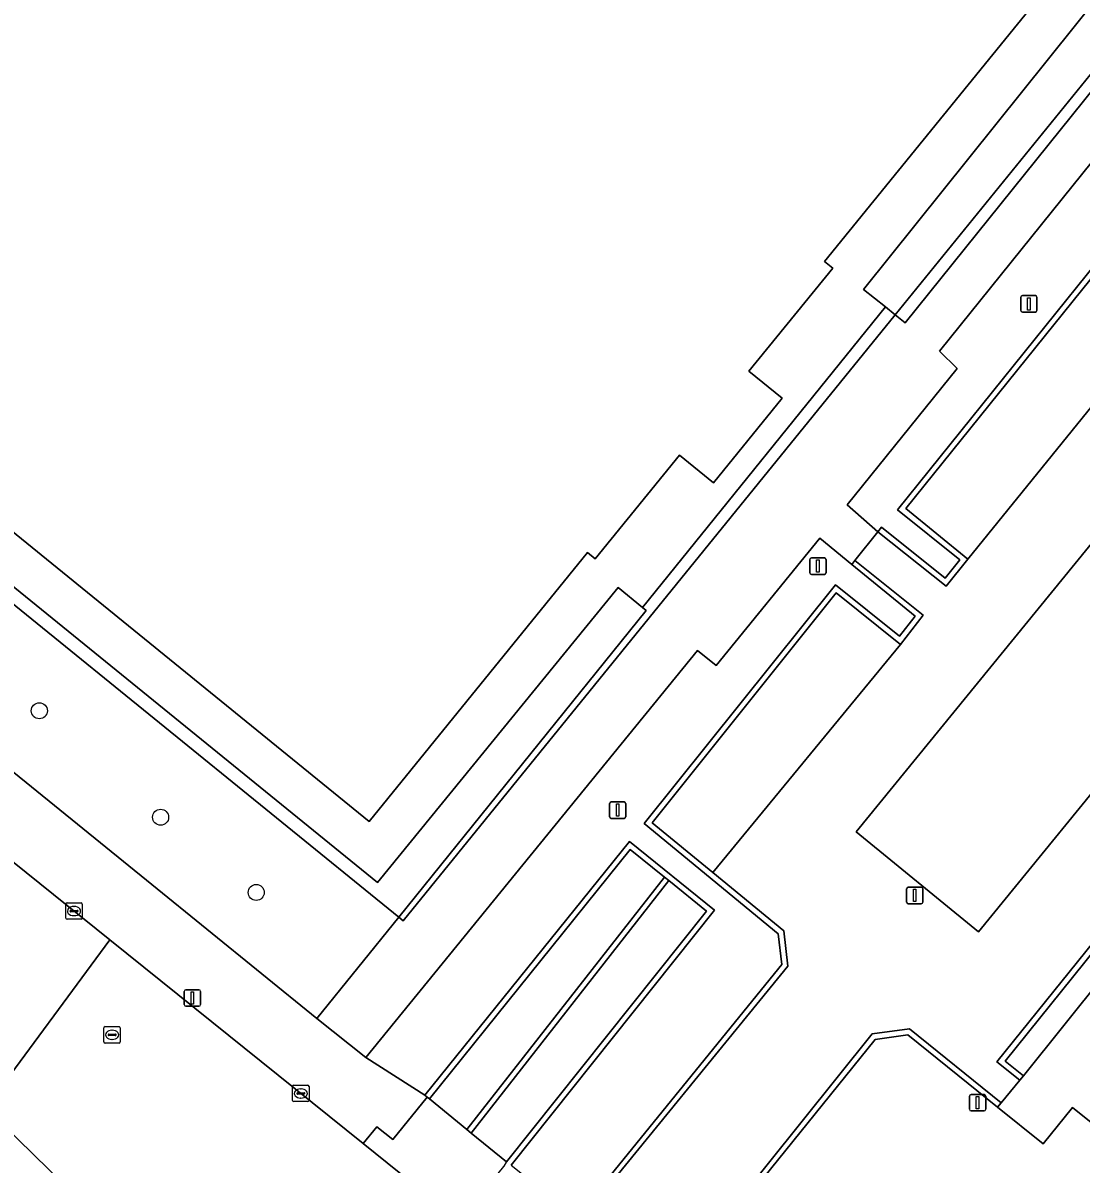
# Model space of a CAD drawing. Extents: x 159674 to 160531, y 382172 to 382904.
# Drawn here: x 160339.1 to 160403.6, y 382665.9 to 382735.5 of the extents above; entities that cross this region are included whole.
import ezdxf

# ---------------------------------------------------------------- set-up
doc = ezdxf.new("R2010")
doc.units = 0
for name, color, linetype in [('IMGEO_Boom', 7, 'Continuous'), ('IMGEO_Groenvoorziening', 7, 'Continuous'), ('IMGEO_Haag', 7, 'Continuous'), ('IMGEO_Kolk', 7, 'Continuous'), ('IMGEO_Lichtmast', 7, 'Continuous'), ('IMGEO_Muur', 7, 'Continuous'), ('IMGEO_Pand', 7, 'Continuous'), ('IMGEO_Parkeervlak_open', 7, 'Continuous'), ('IMGEO_Rijbaan_lokaal_gesloten', 7, 'Continuous'), ('IMGEO_Rijbaan_lokaal_open', 7, 'Continuous'), ('IMGEO_Rioolput', 7, 'Continuous'), ('IMGEO_Voetpad_open', 7, 'Continuous')]:
    doc.layers.add(name, color=color, linetype=linetype)

msp = doc.modelspace()

# ---------------------------------------------------------------- linework, layer by layer
at = {"layer": 'IMGEO_Boom'}
for centre in [(160340.085, 382693.523), (160347.482, 382687.028), (160353.312, 382682.44)]:
    msp.add_circle(centre, 0.489, dxfattribs=at)
at = {"layer": 'IMGEO_Groenvoorziening'}
for points in [[(160284.89, 382733.272), (160346.941, 382682.927), (160357.009, 382674.758), (160362, 382680.937), (160317.229, 382717.291), (160317.757, 382717.941), (160311.605, 382722.938), (160333.51, 382750), (160355.476, 382777.138), (160357.031, 382776.089), (160357.342, 382775.837), (160360.793, 382780.087), (160357.866, 382782.856), (160305.531, 382750), (160285.03, 382737.24)], [(160407.592, 382736.527), (160392.279, 382717.669), (160392.892, 382717.18), (160416.9, 382747.047)], [(160409.805, 382663.942), (160403.094, 382669.326), (160401.299, 382667.119), (160398.514, 382669.339), (160393.048, 382673.75), (160391.054, 382673.481), (160378.286, 382657.664), (160406.072, 382635.422)]]:
    msp.add_lwpolyline(points, dxfattribs=at)
for points in [[(160407.592, 382736.527), (160391, 382750), (160362.549, 382773.102), (160361.7, 382772.057), (160389.088, 382750), (160404.841, 382737.313), (160390.343, 382719.214), (160391.679, 382718.147), (160392.279, 382717.669)], [(160392.409, 382705.771), (160423.32, 382744.168), (160427.252, 382741.014), (160428.059, 382742.015), (160424.11, 382745.136), (160424.328, 382745.41), (160421.12, 382747.944), (160394.972, 382715.451), (160396.06, 382714.388), (160389.352, 382706.09), (160391.224, 382704.435), (160391.446, 382704.714), (160395.323, 382701.607), (160396.215, 382702.721)], [(160317.229, 382717.291), (160362, 382680.937), (160377.094, 382699.627), (160376.864, 382699.817), (160375.385, 382701.033), (160360.708, 382683.056), (160317.757, 382717.941)], [(160376.96, 382686.644), (160388.633, 382701.207), (160392.537, 382698.063), (160393.491, 382699.292), (160389.633, 382702.436), (160387.683, 382704.056), (160381.355, 382696.284), (160380.211, 382697.188), (160359.987, 382672.384), (160363.603, 382670.069), (160376.065, 382685.547), (160381.265, 382681.363), (160368.86, 382665.808), (160372.841, 382662.642), (160385.363, 382678.048), (160385.145, 382679.911)], [(160417.315, 382692.739), (160416.246, 382693.603), (160398.975, 382672.157), (160400.103, 382671.254)]]:
    msp.add_lwpolyline(points, close=True, dxfattribs=at)
at = {"layer": 'IMGEO_Haag'}
for points in [[(160407.592, 382736.527), (160391, 382750), (160362.549, 382773.102), (160361.7, 382772.057), (160389.088, 382750), (160404.841, 382737.313), (160390.343, 382719.214), (160391.679, 382718.147), (160392.279, 382717.669)], [(160317.229, 382717.291), (160362, 382680.937), (160377.094, 382699.627), (160376.864, 382699.817), (160375.385, 382701.033), (160360.708, 382683.056), (160317.757, 382717.941)], [(160417.315, 382692.739), (160416.246, 382693.603), (160398.975, 382672.157), (160400.103, 382671.254)]]:
    msp.add_lwpolyline(points, close=True, dxfattribs=at)
at = {"layer": 'IMGEO_Kolk'}
for p, q in [((160341.7, 382680.879), (160341.7, 382681.731)), ((160341.775, 382681.805), (160342.627, 382681.805)), ((160342.002, 382681.348), (160342.4, 382681.348)), ((160342.188, 382681.585), (160342.213, 382681.585)), ((160342.701, 382681.731), (160342.701, 382680.879)), ((160342.627, 382680.805), (160341.775, 382680.805)), ((160341.959, 382681.299), (160341.959, 382681.311)), ((160342.397, 382681.262), (160341.999, 382681.262)), ((160342.211, 382681.025), (160342.186, 382681.025)), ((160342.443, 382681.311), (160342.443, 382681.299)), ((160355.529, 382669.758), (160355.529, 382670.61)), ((160355.604, 382670.684), (160356.456, 382670.684)), ((160355.831, 382670.227), (160356.229, 382670.227)), ((160356.017, 382670.464), (160356.042, 382670.464)), ((160356.53, 382670.61), (160356.53, 382669.758)), ((160356.456, 382669.684), (160355.604, 382669.684)), ((160355.788, 382670.178), (160355.788, 382670.19)), ((160356.226, 382670.141), (160355.828, 382670.141)), ((160356.04, 382669.904), (160356.015, 382669.904)), ((160356.272, 382670.19), (160356.272, 382670.178))]:
    msp.add_line(p, q, dxfattribs=at)
for points in [[(160341.7, 382680.879), (160341.7, 382681.731)], [(160341.775, 382681.805), (160342.627, 382681.805)], [(160342.701, 382681.731), (160342.701, 382680.879)], [(160342.627, 382680.805), (160341.775, 382680.805)], [(160355.529, 382669.758), (160355.529, 382670.61)], [(160355.604, 382670.684), (160356.456, 382670.684)], [(160356.53, 382670.61), (160356.53, 382669.758)], [(160356.456, 382669.684), (160355.604, 382669.684)]]:
    msp.add_lwpolyline(points, dxfattribs=at)
for centre, radius, start, end in [((160341.777, 382681.729), 0.0765, 91.55205, 178.44795), ((160341.777, 382681.729), 0.0765, 91.55205, 178.44795), ((160341.999, 382681.308), 0.0403, 85.87752, 175.75265), ((160342.404, 382681.31), 0.0386, 1.73085, 96.63898), ((160342.625, 382681.729), 0.0765, 1.55205, 88.44795), ((160342.625, 382681.729), 0.0765, 1.55205, 88.44795), ((160341.777, 382680.881), 0.0765, 181.55205, 268.44795), ((160341.777, 382680.881), 0.0765, 181.55205, 268.44795), ((160341.996, 382681.298), 0.0366, 178.93798, 274.71019), ((160342.4, 382681.305), 0.043, 264.86636, 352.45326), ((160342.625, 382680.881), 0.0765, 271.55205, 358.44795), ((160342.625, 382680.881), 0.0765, 271.55205, 358.44795), ((160355.606, 382670.608), 0.0765, 91.55205, 178.44795), ((160355.606, 382670.608), 0.0765, 91.55205, 178.44795), ((160355.828, 382670.187), 0.0403, 85.87752, 175.75265), ((160356.233, 382670.189), 0.0386, 1.73085, 96.63898), ((160356.454, 382670.608), 0.0765, 1.55205, 88.44795), ((160356.454, 382670.608), 0.0765, 1.55205, 88.44795), ((160355.606, 382669.76), 0.0765, 181.55205, 268.44795), ((160355.606, 382669.76), 0.0765, 181.55205, 268.44795), ((160355.825, 382670.177), 0.0366, 178.93798, 274.71019), ((160356.229, 382670.184), 0.043, 264.86636, 352.45326), ((160356.454, 382669.76), 0.0765, 271.55205, 358.44795), ((160356.454, 382669.76), 0.0765, 271.55205, 358.44795)]:
    msp.add_arc(centre, radius, start, end, dxfattribs=at)
for centre, major_axis, ratio, start_param, end_param in [((160342.187, 382681.305), (-0.387, 0.002), 0.722429, 4.712389, 7.853982), ((160342.212, 382681.305), (-0.39, 0.002), 0.717154, 1.570796, 4.712389), ((160356.016, 382670.184), (-0.387, 0.002), 0.722429, 4.712389, 7.853982), ((160356.041, 382670.184), (-0.39, 0.002), 0.717154, 1.570796, 4.712389)]:
    msp.add_ellipse(centre, major_axis=major_axis, ratio=ratio, start_param=start_param, end_param=end_param, dxfattribs=at)
at = {"layer": 'IMGEO_Lichtmast'}
for p, q in [((160399.933, 382717.937), (160399.933, 382718.737)), ((160399.933, 382718.737), (160399.933, 382717.937)), ((160400.033, 382718.837), (160400.823, 382718.837)), ((160400.823, 382718.837), (160400.033, 382718.837)), ((160400.923, 382718.737), (160400.923, 382717.937)), ((160400.923, 382717.937), (160400.923, 382718.737)), ((160400.823, 382717.837), (160400.033, 382717.837)), ((160400.033, 382717.837), (160400.823, 382717.837)), ((160387.068, 382701.941), (160387.068, 382702.741)), ((160387.068, 382702.741), (160387.068, 382701.941)), ((160387.168, 382702.841), (160387.958, 382702.841)), ((160387.958, 382702.841), (160387.168, 382702.841)), ((160388.058, 382702.741), (160388.058, 382701.941)), ((160388.058, 382701.941), (160388.058, 382702.741)), ((160387.958, 382701.841), (160387.168, 382701.841)), ((160387.168, 382701.841), (160387.958, 382701.841)), ((160374.856, 382687.061), (160374.856, 382687.861)), ((160374.856, 382687.861), (160374.856, 382687.061)), ((160374.956, 382687.961), (160375.746, 382687.961)), ((160375.746, 382687.961), (160374.956, 382687.961)), ((160375.846, 382687.861), (160375.846, 382687.061)), ((160375.846, 382687.061), (160375.846, 382687.861)), ((160375.746, 382686.961), (160374.956, 382686.961)), ((160374.956, 382686.961), (160375.746, 382686.961)), ((160393.072, 382682.757), (160393.862, 382682.757)), ((160393.862, 382682.757), (160393.072, 382682.757)), ((160392.972, 382681.857), (160392.972, 382682.657)), ((160392.972, 382682.657), (160392.972, 382681.857)), ((160393.962, 382682.657), (160393.962, 382681.857)), ((160393.962, 382681.857), (160393.962, 382682.657)), ((160393.862, 382681.757), (160393.072, 382681.757)), ((160393.072, 382681.757), (160393.862, 382681.757)), ((160349.023, 382676.504), (160349.813, 382676.504)), ((160349.813, 382676.504), (160349.023, 382676.504)), ((160348.923, 382675.604), (160348.923, 382676.404)), ((160348.923, 382676.404), (160348.923, 382675.604)), ((160349.913, 382676.404), (160349.913, 382675.604)), ((160349.913, 382675.604), (160349.913, 382676.404)), ((160349.813, 382675.504), (160349.023, 382675.504)), ((160349.023, 382675.504), (160349.813, 382675.504)), ((160396.804, 382669.215), (160396.804, 382670.015)), ((160396.804, 382670.015), (160396.804, 382669.215)), ((160396.904, 382670.115), (160397.694, 382670.115)), ((160397.694, 382670.115), (160396.904, 382670.115)), ((160397.794, 382670.015), (160397.794, 382669.215)), ((160397.794, 382669.215), (160397.794, 382670.015)), ((160397.694, 382669.115), (160396.904, 382669.115)), ((160396.904, 382669.115), (160397.694, 382669.115))]:
    msp.add_line(p, q, dxfattribs=at)
for points in [[(160400.353, 382718.712), (160400.503, 382718.712), (160400.503, 382717.962), (160400.353, 382717.962), (160400.353, 382718.712)], [(160387.488, 382702.716), (160387.638, 382702.716), (160387.638, 382701.966), (160387.488, 382701.966), (160387.488, 382702.716)], [(160375.276, 382687.836), (160375.426, 382687.836), (160375.426, 382687.086), (160375.276, 382687.086), (160375.276, 382687.836)], [(160393.392, 382682.632), (160393.542, 382682.632), (160393.542, 382681.882), (160393.392, 382681.882), (160393.392, 382682.632)], [(160349.343, 382676.379), (160349.493, 382676.379), (160349.493, 382675.629), (160349.343, 382675.629), (160349.343, 382676.379)], [(160397.224, 382669.99), (160397.374, 382669.99), (160397.374, 382669.24), (160397.224, 382669.24), (160397.224, 382669.99)]]:
    msp.add_lwpolyline(points, dxfattribs=at)
for centre, start, end in [((160400.033, 382718.737), 90, 180), ((160400.033, 382718.737), 90, 180), ((160400.823, 382718.737), 0, 90), ((160400.823, 382718.737), 360, 90), ((160400.033, 382717.937), 180, 270), ((160400.033, 382717.937), 180, 270), ((160400.823, 382717.937), 270, 0), ((160400.823, 382717.937), 270, 0), ((160387.168, 382702.741), 90, 180), ((160387.168, 382702.741), 90, 180), ((160387.958, 382702.741), 0, 90), ((160387.958, 382702.741), 360, 90), ((160387.168, 382701.941), 180, 270), ((160387.168, 382701.941), 180, 270), ((160387.958, 382701.941), 270, 0), ((160387.958, 382701.941), 270, 0), ((160374.956, 382687.861), 90, 180), ((160374.956, 382687.861), 90, 180), ((160375.746, 382687.861), 0, 90), ((160375.746, 382687.861), 360, 90), ((160374.956, 382687.061), 180, 270), ((160374.956, 382687.061), 180, 270), ((160375.746, 382687.061), 270, 0), ((160375.746, 382687.061), 270, 0), ((160393.072, 382682.657), 90, 180), ((160393.072, 382682.657), 90, 180), ((160393.862, 382682.657), 0, 90), ((160393.862, 382682.657), 360, 90), ((160393.072, 382681.857), 180, 270), ((160393.072, 382681.857), 180, 270), ((160393.862, 382681.857), 270, 0), ((160393.862, 382681.857), 270, 0), ((160349.023, 382676.404), 90, 180), ((160349.023, 382676.404), 90, 180), ((160349.813, 382676.404), 0, 90), ((160349.813, 382676.404), 360, 90), ((160349.023, 382675.604), 180, 270), ((160349.023, 382675.604), 180, 270), ((160349.813, 382675.604), 270, 0), ((160349.813, 382675.604), 270, 0), ((160396.904, 382670.015), 90, 180), ((160396.904, 382670.015), 90, 180), ((160397.694, 382670.015), 0, 90), ((160397.694, 382670.015), 360, 90), ((160396.904, 382669.215), 180, 270), ((160396.904, 382669.215), 180, 270), ((160397.694, 382669.215), 270, 0), ((160397.694, 382669.215), 270, 0)]:
    msp.add_arc(centre, 0.1, start, end, dxfattribs=at)
at = {"layer": 'IMGEO_Muur'}
for points in [[(160391.224, 382704.435), (160395.377, 382701.115), (160396.707, 382702.775), (160392.925, 382705.853), (160423.374, 382743.676), (160427.305, 382740.523), (160428.552, 382742.07), (160428.184, 382742.363), (160424.328, 382745.41), (160424.11, 382745.136), (160428.059, 382742.015), (160427.252, 382741.014), (160423.32, 382744.168), (160392.409, 382705.771), (160396.215, 382702.721), (160395.323, 382701.607), (160391.446, 382704.714)], [(160400.103, 382671.254), (160398.975, 382672.157), (160416.246, 382693.603), (160417.315, 382692.739), (160420.101, 382690.488), (160436.622, 382710.882), (160433.895, 382713.158), (160438.123, 382718.405), (160437.828, 382718.589), (160435.912, 382718.414), (160432.344, 382713.996), (160436.133, 382710.834), (160420.049, 382690.98), (160416.193, 382694.096), (160398.482, 382672.104), (160399.879, 382670.984)], [(160366.428, 382667.768), (160378.472, 382683.161), (160378.199, 382683.381), (160366.156, 382667.989)], [(160378.286, 382657.664), (160391.054, 382673.481), (160393.048, 382673.75), (160398.514, 382669.339), (160398.737, 382669.608), (160393.15, 382674.117), (160390.869, 382673.809), (160378.06, 382657.845)]]:
    msp.add_lwpolyline(points, close=True, dxfattribs=at)
for points in [[(160372.868, 382662.173), (160385.728, 382677.942), (160385.477, 382680.091), (160381.149, 382683.651), (160377.449, 382686.694), (160388.686, 382700.714), (160392.594, 382697.566), (160393.979, 382699.35), (160389.825, 382702.678), (160389.633, 382702.436), (160393.491, 382699.292), (160392.537, 382698.063), (160388.633, 382701.207), (160376.96, 382686.644), (160385.145, 382679.911), (160385.363, 382678.048), (160372.841, 382662.642)], [(160368.86, 382665.808), (160381.265, 382681.363), (160376.065, 382685.547), (160363.603, 382670.069), (160363.734, 382669.962), (160363.874, 382669.848), (160376.118, 382685.055), (160378.199, 382683.381), (160378.472, 382683.161), (160380.774, 382681.309), (160368.578, 382666.016), (160368.403, 382665.724)]]:
    msp.add_lwpolyline(points, dxfattribs=at)
at = {"layer": 'IMGEO_Pand'}
msp.add_lwpolyline([(160360.202, 382686.777), (160373.514, 382703.17), (160373.99, 382702.783), (160379.13, 382709.111), (160381.203, 382707.428), (160385.383, 382712.576), (160383.354, 382714.223), (160388.465, 382720.517), (160387.964, 382720.924), (160401.236, 382737.269), (160363.137, 382768.208), (160322.118, 382717.701)], close=True, dxfattribs=at)
at = {"layer": 'IMGEO_Parkeervlak_open'}
for points in [[(160427.305, 382740.523), (160423.374, 382743.676), (160392.925, 382705.853), (160396.707, 382702.775)], [(160389.892, 382686.13), (160397.361, 382680.035), (160437.435, 382729.145), (160429.965, 382735.24)], [(160392.594, 382697.566), (160388.686, 382700.714), (160377.449, 382686.694), (160381.149, 382683.651)]]:
    msp.add_lwpolyline(points, close=True, dxfattribs=at)
at = {"layer": 'IMGEO_Rijbaan_lokaal_gesloten'}
for points in [[(160366.156, 382667.989), (160378.199, 382683.381), (160376.118, 382685.055), (160363.874, 382669.848)], [(160368.578, 382666.016), (160380.774, 382681.309), (160378.472, 382683.161), (160366.428, 382667.768)]]:
    msp.add_lwpolyline(points, close=True, dxfattribs=at)
for points in [[(160359.84, 382667.121), (160344.376, 382679.555), (160336.907, 382669.427), (160336.801, 382669.305), (160342.623, 382663.625)], [(160334.351, 382652.23), (160339.953, 382659.947), (160342.623, 382663.625), (160336.801, 382669.305)], [(160349.691, 382664.86), (160368.568, 382649.726), (160370.19, 382648.426), (160375.287, 382644.339), (160377.722, 382642.387), (160382.462, 382648.966), (160376.836, 382653.466), (160374.356, 382655.449), (160369.937, 382659.002), (160366.319, 382661.912), (160359.84, 382667.121)]]:
    msp.add_lwpolyline(points, dxfattribs=at)
at = {"layer": 'IMGEO_Rijbaan_lokaal_open'}
for points in [[(160427.305, 382740.523), (160396.707, 382702.775), (160395.377, 382701.115), (160391.224, 382704.435), (160389.825, 382702.678), (160393.979, 382699.35), (160392.594, 382697.566), (160381.149, 382683.651), (160385.477, 382680.091), (160385.728, 382677.942), (160372.868, 382662.173), (160378.06, 382657.845), (160390.869, 382673.809), (160393.15, 382674.117), (160398.737, 382669.608), (160399.879, 382670.984), (160398.482, 382672.104), (160416.193, 382694.096), (160432.344, 382713.996), (160435.912, 382718.414), (160438.155, 382721.189), (160444.876, 382729.509), (160446.584, 382731.625), (160430.227, 382744.873)], [(160336.801, 382669.305), (160336.907, 382669.427), (160344.376, 382679.555), (160331.562, 382689.859)]]:
    msp.add_lwpolyline(points, dxfattribs=at)
msp.add_lwpolyline([(160389.892, 382686.13), (160429.965, 382735.24), (160437.435, 382729.145), (160397.361, 382680.035)], close=True, dxfattribs=at)
at = {"layer": 'IMGEO_Rioolput'}
for p, q in [((160344.022, 382673.331), (160344.022, 382674.183)), ((160344.097, 382674.257), (160344.949, 382674.257)), ((160344.281, 382673.751), (160344.281, 382673.763)), ((160344.719, 382673.714), (160344.321, 382673.714)), ((160344.324, 382673.8), (160344.722, 382673.8)), ((160344.51, 382674.037), (160344.535, 382674.037)), ((160344.765, 382673.763), (160344.765, 382673.751)), ((160345.023, 382674.183), (160345.023, 382673.331)), ((160344.949, 382673.257), (160344.097, 382673.257)), ((160344.533, 382673.477), (160344.508, 382673.477))]:
    msp.add_line(p, q, dxfattribs=at)
for points in [[(160344.022, 382673.331), (160344.022, 382674.183)], [(160344.097, 382674.257), (160344.949, 382674.257)], [(160345.023, 382674.183), (160345.023, 382673.331)], [(160344.949, 382673.257), (160344.097, 382673.257)]]:
    msp.add_lwpolyline(points, dxfattribs=at)
for centre, radius, start, end in [((160344.099, 382674.181), 0.0765, 91.55205, 178.44795), ((160344.099, 382674.181), 0.0765, 91.55205, 178.44795), ((160344.321, 382673.76), 0.0403, 85.87752, 175.75265), ((160344.318, 382673.75), 0.0366, 178.93798, 274.71019), ((160344.722, 382673.757), 0.043, 264.86636, 352.45326), ((160344.726, 382673.762), 0.0386, 1.73085, 96.63898), ((160344.947, 382674.181), 0.0765, 1.55205, 88.44795), ((160344.947, 382674.181), 0.0765, 1.55205, 88.44795), ((160344.099, 382673.333), 0.0765, 181.55205, 268.44795), ((160344.099, 382673.333), 0.0765, 181.55205, 268.44795), ((160344.947, 382673.333), 0.0765, 271.55205, 358.44795), ((160344.947, 382673.333), 0.0765, 271.55205, 358.44795)]:
    msp.add_arc(centre, radius, start, end, dxfattribs=at)
for centre, major_axis, ratio, start_param, end_param in [((160344.509, 382673.757), (-0.387, 0.002), 0.722429, 4.712389, 7.853982), ((160344.534, 382673.757), (-0.39, 0.002), 0.717154, 1.570796, 4.712389)]:
    msp.add_ellipse(centre, major_axis=major_axis, ratio=ratio, start_param=start_param, end_param=end_param, dxfattribs=at)
at = {"layer": 'IMGEO_Voetpad_open'}
for points in [[(160391.679, 382718.147), (160390.343, 382719.214), (160404.841, 382737.313), (160389.088, 382750), (160361.7, 382772.057), (160343.79, 382750), (160317.757, 382717.941), (160360.708, 382683.056), (160375.385, 382701.033), (160376.864, 382699.817)], [(160360.202, 382686.777), (160322.118, 382717.701), (160363.137, 382768.208), (160401.236, 382737.269), (160387.964, 382720.924), (160388.465, 382720.517), (160383.354, 382714.223), (160385.383, 382712.576), (160381.203, 382707.428), (160379.13, 382709.111), (160373.99, 382702.783), (160373.514, 382703.17)], [(160396.06, 382714.388), (160394.972, 382715.451), (160421.12, 382747.944), (160419.002, 382749.661), (160416.9, 382747.047), (160392.892, 382717.18), (160392.279, 382717.669), (160362.272, 382680.716), (160362, 382680.937), (160357.009, 382674.758), (160359.987, 382672.384), (160380.211, 382697.188), (160381.355, 382696.284), (160387.683, 382704.056), (160389.633, 382702.436), (160389.825, 382702.678), (160391.224, 382704.435), (160389.352, 382706.09)], [(160362.272, 382680.716), (160392.279, 382717.669), (160391.679, 382718.147), (160376.864, 382699.817), (160377.094, 382699.627), (160362, 382680.937)], [(160366.319, 382661.912), (160367.102, 382662.89), (160366.509, 382663.366), (160368.403, 382665.724), (160368.578, 382666.016), (160366.428, 382667.768), (160366.156, 382667.989), (160363.874, 382669.848), (160363.734, 382669.962), (160361.649, 382667.367), (160360.67, 382668.154), (160359.84, 382667.121)]]:
    msp.add_lwpolyline(points, close=True, dxfattribs=at)
for points in [[(160452.443, 382736.178), (160442.65, 382724.024), (160440.467, 382721.315), (160440.274, 382721.075), (160438.123, 382718.405), (160433.895, 382713.158), (160436.622, 382710.882), (160420.101, 382690.488), (160417.315, 382692.739), (160400.103, 382671.254), (160399.879, 382670.984), (160398.737, 382669.608), (160398.514, 382669.339), (160401.299, 382667.119), (160403.094, 382669.326), (160409.805, 382663.942), (160406.728, 382660.002), (160408.342, 382658.718), (160409.308, 382659.939)], [(160346.941, 382682.927), (160284.89, 382733.272)], [(160282.47, 382729.315), (160289.879, 382723.36), (160292.249, 382721.456), (160329.213, 382691.747), (160331.172, 382690.173), (160331.562, 382689.859), (160344.376, 382679.555), (160359.84, 382667.121), (160360.67, 382668.154), (160361.649, 382667.367), (160363.734, 382669.962), (160363.603, 382670.069), (160359.987, 382672.384), (160357.009, 382674.758), (160346.941, 382682.927)]]:
    msp.add_lwpolyline(points, dxfattribs=at)

doc.saveas('drawing.dxf')
